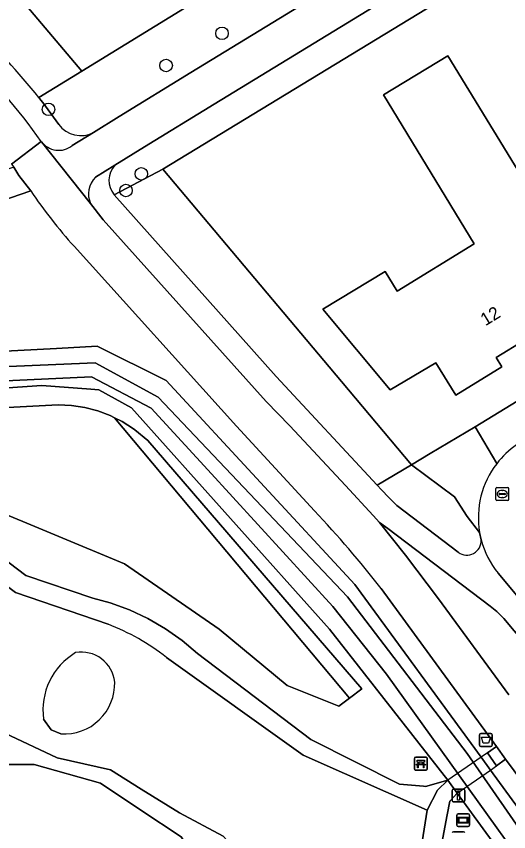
# Model space of a CAD drawing. Extents: x 157320 to 158835, y 386650 to 388491.
# Drawn here: x 157872.8 to 157911.3, y 387142.3 to 387206 of the extents above; entities that cross this region are included whole.
import ezdxf

# ---------------------------------------------------------------- set-up
doc = ezdxf.new("R2010")
doc.units = 0
for name, color, linetype in [('IMGEO_Afsluitpaal', 7, 'Continuous'), ('IMGEO_Afvalbak', 7, 'Continuous'), ('IMGEO_Bank', 7, 'Continuous'), ('IMGEO_Boom', 7, 'Continuous'), ('IMGEO_Dek', 7, 'Continuous'), ('IMGEO_Erf', 7, 'Continuous'), ('IMGEO_Fietspad_gesloten', 7, 'Continuous'), ('IMGEO_Groenvoorziening', 7, 'Continuous'), ('IMGEO_Informatiebord', 7, 'Continuous'), ('IMGEO_Meer_plas_ven_vijver', 7, 'Continuous'), ('IMGEO_Oever', 7, 'Continuous'), ('IMGEO_Pand', 7, 'Continuous'), ('IMGEO_Pand_nummerreeks', 7, 'Continuous'), ('IMGEO_Rijbaan_lokaal_gesloten', 7, 'Continuous'), ('IMGEO_Rioolput', 7, 'Continuous'), ('IMGEO_Voetpad_halfverhard', 7, 'Continuous'), ('IMGEO_Voetpad_onverhard', 7, 'Continuous'), ('IMGEO_Voetpad_open', 7, 'Continuous'), ('IMGEO_Waterloop', 7, 'Continuous')]:
    doc.layers.add(name, color=color, linetype=linetype)

msp = doc.modelspace()

# ---------------------------------------------------------------- linework, layer by layer
at = {"layer": 'IMGEO_Afsluitpaal'}
for p, q in [((157906.824, 387144.753), (157906.824, 387145.553)), ((157906.824, 387145.553), (157906.824, 387144.753)), ((157906.924, 387145.653), (157907.714, 387145.653)), ((157907.714, 387145.653), (157906.924, 387145.653)), ((157907.814, 387145.553), (157907.814, 387144.753)), ((157907.814, 387144.753), (157907.814, 387145.553)), ((157907.714, 387144.653), (157906.924, 387144.653)), ((157906.924, 387144.653), (157907.714, 387144.653))]:
    msp.add_line(p, q, dxfattribs=at)
msp.add_lwpolyline([(157907.244, 387145.528), (157907.394, 387145.528), (157907.394, 387144.778), (157907.244, 387144.778), (157907.244, 387145.528)], dxfattribs=at)
for centre, start, end in [((157906.924, 387145.553), 90, 180), ((157906.924, 387145.553), 90, 180), ((157907.714, 387145.553), 0, 90), ((157907.714, 387145.553), 360, 90), ((157906.924, 387144.753), 180, 270), ((157906.924, 387144.753), 180, 270), ((157907.714, 387144.753), 270, 0), ((157907.714, 387144.753), 270, 0)]:
    msp.add_arc(centre, 0.1, start, end, dxfattribs=at)
at = {"layer": 'IMGEO_Afvalbak'}
for p, q in [((157908.976, 387149.09), (157908.976, 387149.89)), ((157908.976, 387149.89), (157908.976, 387149.09)), ((157909.076, 387149.99), (157909.866, 387149.99)), ((157909.866, 387149.99), (157909.076, 387149.99)), ((157909.966, 387149.89), (157909.966, 387149.09)), ((157909.966, 387149.09), (157909.966, 387149.89)), ((157909.866, 387148.99), (157909.076, 387148.99)), ((157909.076, 387148.99), (157909.866, 387148.99))]:
    msp.add_line(p, q, dxfattribs=at)
msp.add_lwpolyline([(157909.119, 387149.704), (157909.823, 387149.704), (157909.674, 387149.234), (157909.268, 387149.234), (157909.119, 387149.704)], dxfattribs=at)
for centre, start, end in [((157909.076, 387149.89), 90, 180), ((157909.076, 387149.89), 90, 180), ((157909.866, 387149.89), 0, 90), ((157909.866, 387149.89), 360, 90), ((157909.076, 387149.09), 180, 270), ((157909.076, 387149.09), 180, 270), ((157909.866, 387149.09), 270, 0), ((157909.866, 387149.09), 270, 0)]:
    msp.add_arc(centre, 0.1, start, end, dxfattribs=at)
at = {"layer": 'IMGEO_Bank'}
for p, q in [((157903.88, 387147.214), (157903.88, 387148.055)), ((157903.88, 387148.055), (157903.88, 387147.214)), ((157903.955, 387148.139), (157904.796, 387148.139)), ((157904.796, 387148.139), (157903.955, 387148.139)), ((157904.88, 387148.064), (157904.88, 387147.223)), ((157904.88, 387147.223), (157904.88, 387148.064)), ((157904.577, 387147.537), (157904.184, 387147.537)), ((157904.189, 387147.645), (157904.189, 387147.751)), ((157904.233, 387147.751), (157904.233, 387147.645)), ((157904.521, 387147.757), (157904.239, 387147.757)), ((157904.239, 387147.639), (157904.521, 387147.639)), ((157904.527, 387147.645), (157904.527, 387147.751)), ((157904.571, 387147.751), (157904.571, 387147.645)), ((157904.805, 387147.139), (157903.964, 387147.139)), ((157903.964, 387147.139), (157904.805, 387147.139))]:
    msp.add_line(p, q, dxfattribs=at)
for points in [[(157904.183, 387147.757), (157904.097, 387147.757), (157904.097, 387147.918), (157904.66, 387147.918), (157904.66, 387147.757), (157904.577, 387147.757)], [(157904.127, 387147.537), (157903.985, 387147.537), (157904.097, 387147.639), (157904.183, 387147.639)], [(157904.177, 387147.53), (157904.177, 387147.323), (157904.134, 387147.323), (157904.134, 387147.53)], [(157904.577, 387147.639), (157904.66, 387147.639), (157904.772, 387147.537), (157904.633, 387147.537)], [(157904.627, 387147.53), (157904.627, 387147.323), (157904.583, 387147.323), (157904.583, 387147.53)]]:
    msp.add_lwpolyline(points, dxfattribs=at)
for centre, radius, start, end in [((157903.958, 387148.061), 0.0779, 92.4484, 184.28452), ((157903.958, 387148.061), 0.0779, 92.4484, 184.28452), ((157904.802, 387148.061), 0.0779, 2.4484, 94.28452), ((157904.802, 387148.061), 0.0779, 2.4484, 94.28452), ((157903.958, 387147.217), 0.0779, 182.4484, 274.28452), ((157903.958, 387147.217), 0.0779, 182.4484, 274.28452), ((157904.127, 387147.53), 0.00671, 2.89567, 87.10433), ((157904.184, 387147.53), 0.00671, 92.89567, 177.10433), ((157904.182, 387147.75), 0.00671, 2.89567, 87.10433), ((157904.182, 387147.646), 0.00671, 272.89567, 357.10433), ((157904.239, 387147.75), 0.00671, 92.89567, 177.10433), ((157904.239, 387147.646), 0.00671, 182.89567, 267.10433), ((157904.521, 387147.75), 0.00671, 2.89567, 87.10433), ((157904.521, 387147.646), 0.00671, 272.89567, 357.10433), ((157904.578, 387147.75), 0.00671, 92.89567, 177.10433), ((157904.578, 387147.646), 0.00671, 182.89567, 267.10433), ((157904.576, 387147.53), 0.00671, 2.89567, 87.10433), ((157904.633, 387147.53), 0.00671, 92.89567, 177.10433), ((157904.802, 387147.217), 0.0779, 272.4484, 4.28452), ((157904.802, 387147.217), 0.0779, 272.4484, 4.28452)]:
    msp.add_arc(centre, radius, start, end, dxfattribs=at)
at = {"layer": 'IMGEO_Boom'}
for centre in [(157888.853, 387204.707), (157884.478, 387202.199), (157875.294, 387198.769), (157882.539, 387193.734), (157881.341, 387192.424)]:
    msp.add_circle(centre, 0.489, dxfattribs=at)
at = {"layer": 'IMGEO_Dek'}
msp.add_lwpolyline([(157909.83, 387147.134), (157910.309, 387147.467), (157909.591, 387148.487), (157909.092, 387148.143), (157906.499, 387146.353), (157907.232, 387145.326)], close=True, dxfattribs=at)
at = {"layer": 'IMGEO_Erf'}
for points in [[(157950.415, 387199.43), (157953.857, 387201.533), (157965.907, 387209.089), (157970.265, 387211.754), (157970.905, 387211.979), (157956.899, 387238.352), (157921.43, 387216.751), (157923.078, 387214.05), (157920.565, 387212.517), (157918.916, 387215.22), (157884.229, 387194.094), (157898.176, 387177.492), (157903.649, 387170.993), (157905.112, 387171.866), (157908.629, 387173.965), (157912.855, 387176.528), (157913.818, 387177.012), (157921.757, 387182.016), (157925.368, 387184.224)], [(157916.321, 387182.063), (157912.933, 387179.992), (157912.485, 387180.726), (157910.267, 387179.37), (157910.715, 387178.636), (157907.114, 387176.434), (157905.546, 387178.967), (157902, 387176.841), (157896.732, 387183.142), (157901.589, 387186.09), (157902.529, 387184.558), (157908.555, 387188.257), (157901.477, 387199.899), (157906.507, 387202.953), (157916.901, 387185.903), (157914.775, 387184.614)]]:
    msp.add_lwpolyline(points, close=True, dxfattribs=at)
msp.add_lwpolyline([(157861.953, 387220.58), (157877.89, 387201.744), (157890.498, 387209.505)], dxfattribs=at)
at = {"layer": 'IMGEO_Fietspad_gesloten'}
for points in [[(157952.065, 387241.607), (157942.893, 387236.111), (157886.408, 387201.658), (157880.821, 387198.207), (157878.807, 387196.963), (157877.15, 387195.94)], [(157878.953, 387193.465), (157880.477, 387194.404), (157882.791, 387195.829), (157888.239, 387199.184), (157943.866, 387233.145)], [(157911.252, 387153.028), (157905.762, 387160.526), (157903.193, 387163.928), (157901.149, 387166.477), (157900.653, 387167.019), (157898.507, 387169.378), (157894.159, 387174.032), (157892.311, 387175.938), (157879.562, 387190.147), (157878.581, 387191.399), (157874.746, 387196.225), (157874.729, 387196.267), (157872.389, 387194.483), (157872.569, 387194.246), (157872.97, 387193.612), (157873.897, 387192.402)], [(157872.389, 387194.483), (157874.729, 387196.267)], [(157874.729, 387196.267), (157874.746, 387196.225), (157878.581, 387191.399)], [(157877.294, 387188.065), (157889.992, 387174.02), (157896.068, 387167.393)], [(157901.292, 387161.32), (157910.286, 387148.989), (157911.013, 387147.992), (157912.351, 387146.158), (157923.551, 387130.435)]]:
    msp.add_lwpolyline(points, dxfattribs=at)
for centre, radius, start, end in [((157825.909, 387161.062), 60.19, 35.79656, 44.53603), ((157876.093, 387197.241), 1.676, 215.53624, 309.07919), ((157880.252, 387192.165), 1.838, 134.97075, 204.61486), ((157906.627, 387214.539), 39.513, 214.07278, 222.0676), ((157835.864, 387110.322), 82.956, 37.93465, 43.46965)]:
    msp.add_arc(centre, radius, start, end, dxfattribs=at)
at = {"layer": 'IMGEO_Groenvoorziening'}
for points in [[(157955.899, 387248.147), (157955.818, 387250), (157955.766, 387251.171), (157954.197, 387264.013), (157948.59, 387302.603), (157944.636, 387326.919), (157943.661, 387326.684), (157941.835, 387326.245), (157945.015, 387300.726), (157951.673, 387247.165), (157896.648, 387213.292), (157893.894, 387211.596), (157893.288, 387211.223), (157890.498, 387209.505), (157877.89, 387201.744), (157874.54, 387199.682), (157874.696, 387199.489), (157874.851, 387199.296), (157876.087, 387197.587)], [(157956.336, 387240.493), (157955.812, 387240.184), (157943.866, 387233.145), (157888.239, 387199.184), (157882.791, 387195.829), (157880.477, 387194.404)], [(157878.807, 387196.963), (157880.821, 387198.207), (157886.408, 387201.658), (157942.893, 387236.111)], [(157874.54, 387199.682), (157877.89, 387201.744), (157861.953, 387220.58), (157875.823, 387229.427), (157874.339, 387231.716), (157865.987, 387226.537)], [(157880.42, 387192.099), (157884.229, 387194.094), (157918.916, 387215.22)], [(157873.897, 387192.402), (157867.456, 387190.185)], [(157896.068, 387167.393), (157889.992, 387174.02), (157877.294, 387188.065)], [(157853.711, 387178.93), (157875.918, 387180.088), (157879.082, 387180.253), (157884.495, 387177.58), (157899.23, 387161.641), (157909.092, 387148.143), (157909.83, 387147.134), (157926.137, 387124.816), (157935.276, 387114.872), (157939.605, 387108.739), (157942.777, 387100.684), (157942.53, 387100.602), (157941.129, 387100.135), (157939.216, 387099.497), (157935.894, 387108.446), (157934.2, 387110.542), (157934.058, 387110.717), (157931.691, 387100.444), (157937.567, 387098.44)], [(157864.388, 387169.259), (157873.51, 387162.344), (157878.76, 387160.561), (157880.11, 387160.198), (157881.607, 387159.657), (157883.05, 387158.985), (157884.428, 387158.186), (157885.728, 387157.268), (157886.941, 387156.237), (157895.795, 387149.523), (157902.714, 387146.049), (157904.595, 387145.869), (157904.749, 387145.854), (157906.499, 387146.353), (157897.254, 387158.154), (157881.768, 387175.438), (157879.214, 387176.849), (157878.591, 387176.898), (157874.762, 387177.196), (157853.91, 387175.758)], [(157911.864, 387172.558), (157914.319, 387174.088), (157912.855, 387176.528), (157908.629, 387173.965), (157910.312, 387171.082)], [(157903.649, 387170.993), (157900.978, 387169.399), (157901.318, 387169.033), (157901.878, 387168.435), (157902.517, 387167.813), (157907.309, 387164.159)], [(157909.104, 387165.124), (157908.98, 387165.708), (157908.001, 387166.947), (157907.016, 387168.48), (157903.649, 387170.993)], [(157879.941, 387158.535), (157872.717, 387161.011), (157862.833, 387168.461)], [(157913.34, 387152.705), (157914.047, 387153.19), (157915.044, 387154.017), (157910.876, 387158.99), (157910.33, 387159.541), (157909.797, 387159.948), (157901.8, 387166.013), (157901.149, 387166.477), (157903.193, 387163.928), (157905.762, 387160.526), (157911.252, 387153.028)], [(157923.551, 387130.435), (157912.351, 387146.158), (157911.013, 387147.992), (157910.309, 387147.467), (157909.591, 387148.487), (157910.286, 387148.989), (157901.292, 387161.32)], [(157903.933, 387132.164), (157903.866, 387137.579), (157904.88, 387143.994), (157895.186, 387148.297), (157884.499, 387155.943)], [(157876.265, 387149.963), (157875.494, 387150.284), (157874.908, 387151.111)], [(157871.868, 387150.031), (157875.959, 387148.107), (157880.131, 387147.155), (157882.541, 387145.659), (157885.533, 387143.801), (157888.931, 387141.971), (157890.369, 387140.402), (157891.719, 387136.961), (157892.634, 387133.257), (157892.939, 387129.424), (157892.721, 387125.851), (157891.894, 387122.671), (157890.064, 387119.534), (157886.991, 387116.889), (157882.718, 387113.634), (157885.309, 387108.265), (157883.968, 387105.295), (157881.05, 387104.416)], [(157912.307, 387106.719), (157931.691, 387100.444), (157934.058, 387110.717), (157931.526, 387113.85), (157930.301, 387115.195), (157924.711, 387121.329), (157921.729, 387125.423), (157907.232, 387145.326), (157906.652, 387144.701), (157906.452, 387143.652), (157905.423, 387138.254), (157906.162, 387131.319)]]:
    msp.add_lwpolyline(points, dxfattribs=at)
for points in [[(157898.176, 387177.492), (157884.229, 387194.094), (157880.42, 387192.099), (157893.079, 387177.901), (157900.978, 387169.399), (157903.649, 387170.993)], [(157898.817, 387152.763), (157880.455, 387174.674), (157880.116, 387174.843), (157879.138, 387175.209), (157878.128, 387175.47), (157877.095, 387175.625), (157876.052, 387175.671), (157864.106, 387175.047), (157863.383, 387173.162), (157870.324, 387167.796), (157881.217, 387163.242), (157888.639, 387158.16), (157893.945, 387153.751), (157897.975, 387152.124)], [(157893.945, 387153.751), (157888.639, 387158.16), (157881.217, 387163.242), (157870.324, 387167.796), (157863.383, 387173.162), (157864.106, 387175.047), (157876.052, 387175.671), (157877.095, 387175.625), (157878.128, 387175.47), (157879.138, 387175.209), (157880.116, 387174.843), (157880.455, 387174.674), (157881.05, 387174.377), (157881.93, 387173.815), (157882.038, 387173.738), (157883.052, 387172.884), (157899.769, 387153.484), (157898.817, 387152.763), (157897.975, 387152.124)], [(157898.817, 387152.763), (157899.769, 387153.484), (157883.052, 387172.884), (157882.038, 387173.738), (157881.93, 387173.815), (157881.05, 387174.377), (157880.455, 387174.674)]]:
    msp.add_lwpolyline(points, close=True, dxfattribs=at)
for centre, radius, start, end in [((157813.546, 387150.183), 78.552, 39.06072, 44.63027), ((157877.805, 387198.833), 2.122, 215.96716, 298.19134), ((157881.748, 387193.219), 1.737, 137.00963, 220.15723), ((157906.627, 387214.539), 39.513, 214.07278, 222.0676), ((157915.834, 387166.829), 6.97, 124.72419, 142.40028), ((157835.864, 387110.322), 82.956, 37.93465, 43.46965), ((157907.978, 387165.067), 1.128, 233.63578, 2.88957), ((157873.589, 387142.061), 17.657, 51.83533, 68.91345), ((157880.063, 387151.836), 5.206, 120.66753, 188.00464), ((157877.875, 387153.756), 2.6, 5.82619, 100.35001), ((157876.517, 387153.902), 3.947, 266.3405, 1.71604)]:
    msp.add_arc(centre, radius, start, end, dxfattribs=at)
at = {"layer": 'IMGEO_Informatiebord'}
for p, q in [((157907.193, 387142.823), (157907.193, 387143.623)), ((157907.193, 387143.623), (157907.193, 387142.823)), ((157907.293, 387143.723), (157908.083, 387143.723)), ((157908.083, 387143.723), (157907.293, 387143.723)), ((157908.183, 387143.623), (157908.183, 387142.823)), ((157908.183, 387142.823), (157908.183, 387143.623)), ((157908.083, 387142.723), (157907.293, 387142.723)), ((157907.293, 387142.723), (157908.083, 387142.723)), ((157906.941, 387142.325), (157907.731, 387142.325)), ((157907.731, 387142.325), (157906.941, 387142.325))]:
    msp.add_line(p, q, dxfattribs=at)
for points in [[(157907.294, 387143.455), (157908.082, 387143.455), (157908.082, 387142.991), (157907.294, 387142.991), (157907.294, 387143.455)], [(157907.359, 387143.39), (157907.359, 387143.056), (157908.017, 387143.056), (157908.017, 387143.39), (157907.359, 387143.39)]]:
    msp.add_lwpolyline(points, dxfattribs=at)
for centre, start, end in [((157907.293, 387143.623), 90, 180), ((157907.293, 387143.623), 90, 180), ((157908.083, 387143.623), 0, 90), ((157908.083, 387143.623), 360, 90), ((157907.293, 387142.823), 180, 270), ((157907.293, 387142.823), 180, 270), ((157908.083, 387142.823), 270, 0), ((157908.083, 387142.823), 270, 0), ((157906.941, 387142.225), 90, 180), ((157906.941, 387142.225), 90, 180), ((157907.731, 387142.225), 0, 90), ((157907.731, 387142.225), 360, 90)]:
    msp.add_arc(centre, 0.1, start, end, dxfattribs=at)
at = {"layer": 'IMGEO_Meer_plas_ven_vijver'}
for points in [[(157874.908, 387151.111), (157875.494, 387150.284), (157876.265, 387149.963)], [(157871.028, 387108.592), (157876.931, 387106.732), (157881.216, 387106.651), (157880.165, 387110.21), (157878.467, 387113.041), (157880.489, 387115.629), (157884.774, 387118.622), (157888.168, 387120.992), (157888.655, 387125.82), (157888.998, 387129.216), (157890.272, 387131.887), (157888.817, 387135.85), (157887.641, 387139.053), (157885.664, 387141.916), (157882.51, 387144.019), (157879.357, 387146.122), (157874.182, 387147.578), (157868.908, 387147.578)]]:
    msp.add_lwpolyline(points, dxfattribs=at)
for centre, radius, start, end in [((157880.063, 387151.836), 5.206, 120.66753, 188.00464), ((157877.875, 387153.756), 2.6, 5.82619, 100.35001), ((157876.517, 387153.902), 3.947, 266.3405, 1.71604)]:
    msp.add_arc(centre, radius, start, end, dxfattribs=at)
at = {"layer": 'IMGEO_Oever'}
for points in [[(157926.137, 387124.816), (157909.83, 387147.134), (157909.092, 387148.143), (157899.23, 387161.641), (157884.495, 387177.58), (157879.082, 387180.253), (157875.918, 387180.088), (157853.711, 387178.93)], [(157853.91, 387175.758), (157874.762, 387177.196), (157878.591, 387176.898), (157879.214, 387176.849), (157881.768, 387175.438), (157897.254, 387158.154), (157906.499, 387146.353), (157907.232, 387145.326), (157921.729, 387125.423)], [(157875.959, 387148.107), (157871.868, 387150.031)], [(157881.05, 387104.416), (157883.968, 387105.295), (157885.309, 387108.265), (157882.718, 387113.634), (157886.991, 387116.889), (157890.064, 387119.534), (157891.894, 387122.671), (157892.721, 387125.851), (157892.939, 387129.424), (157892.634, 387133.257), (157891.719, 387136.961), (157890.369, 387140.402), (157888.931, 387141.971), (157885.533, 387143.801), (157882.541, 387145.659), (157880.131, 387147.155), (157875.959, 387148.107)], [(157868.908, 387147.578), (157874.182, 387147.578), (157879.357, 387146.122), (157882.51, 387144.019), (157885.664, 387141.916), (157887.641, 387139.053), (157888.817, 387135.85), (157890.272, 387131.887), (157888.998, 387129.216), (157888.655, 387125.82), (157888.168, 387120.992), (157884.774, 387118.622), (157880.489, 387115.629), (157878.467, 387113.041), (157880.165, 387110.21), (157881.216, 387106.651), (157876.931, 387106.732), (157871.028, 387108.592)]]:
    msp.add_lwpolyline(points, dxfattribs=at)
msp.add_lwpolyline([(157855.697, 387176.787), (157855.581, 387177.984), (157878.947, 387178.95), (157883.851, 387176.285), (157898.662, 387160.682), (157908.008, 387148.44), (157914.496, 387139.094), (157925.6, 387123.858), (157930.601, 387118.278), (157934.424, 387114.087), (157938.962, 387108.217), (157941.607, 387101.092), (157940.488, 387100.667), (157937.939, 387107.483), (157934.482, 387112.234), (157919.536, 387129.786), (157901.694, 387154.638), (157897.503, 387159.929), (157887.733, 387170.588), (157883.311, 387175.416), (157878.657, 387177.868)], close=True, dxfattribs=at)
at = {"layer": 'IMGEO_Pand'}
msp.add_lwpolyline([(157910.715, 387178.636), (157910.267, 387179.37), (157912.485, 387180.726), (157912.933, 387179.992), (157916.321, 387182.063), (157914.775, 387184.614), (157916.901, 387185.903), (157906.507, 387202.953), (157901.477, 387199.899), (157908.555, 387188.257), (157902.529, 387184.558), (157901.589, 387186.09), (157896.732, 387183.142), (157902, 387176.841), (157905.546, 387178.967), (157907.114, 387176.434)], close=True, dxfattribs=at)
at = {"layer": 'IMGEO_Rijbaan_lokaal_gesloten'}
for points in [[(157908.98, 387165.708), (157909.104, 387165.124)], [(157910.415, 387162.518), (157916.496, 387155.264), (157916.723, 387155.455), (157918.685, 387153.13), (157918.447, 387152.928), (157930.912, 387137.969)]]:
    msp.add_lwpolyline(points, dxfattribs=at)
for centre, radius, start, end in [((157915.834, 387166.829), 6.97, 124.72419, 142.40028), ((157915.789, 387166.872), 6.908, 142.45522, 189.7032), ((157915.726, 387166.822), 6.836, 194.38583, 219.02534)]:
    msp.add_arc(centre, radius, start, end, dxfattribs=at)
at = {"layer": 'IMGEO_Rioolput'}
for p, q in [((157910.247, 387168.282), (157910.247, 387169.134)), ((157910.322, 387169.208), (157911.174, 387169.208)), ((157910.735, 387168.988), (157910.76, 387168.988)), ((157911.248, 387169.134), (157911.248, 387168.282)), ((157911.174, 387168.208), (157910.322, 387168.208)), ((157910.506, 387168.702), (157910.506, 387168.714)), ((157910.944, 387168.665), (157910.546, 387168.665)), ((157910.549, 387168.751), (157910.947, 387168.751)), ((157910.758, 387168.428), (157910.733, 387168.428)), ((157910.99, 387168.714), (157910.99, 387168.702))]:
    msp.add_line(p, q, dxfattribs=at)
for points in [[(157910.247, 387168.282), (157910.247, 387169.134)], [(157910.322, 387169.208), (157911.174, 387169.208)], [(157911.248, 387169.134), (157911.248, 387168.282)], [(157911.174, 387168.208), (157910.322, 387168.208)]]:
    msp.add_lwpolyline(points, dxfattribs=at)
for centre, radius, start, end in [((157910.324, 387169.132), 0.0765, 91.55205, 178.44795), ((157910.324, 387169.132), 0.0765, 91.55205, 178.44795), ((157911.172, 387169.132), 0.0765, 1.55205, 88.44795), ((157911.172, 387169.132), 0.0765, 1.55205, 88.44795), ((157910.324, 387168.284), 0.0765, 181.55205, 268.44795), ((157910.324, 387168.284), 0.0765, 181.55205, 268.44795), ((157910.546, 387168.711), 0.0403, 85.87752, 175.75265), ((157910.543, 387168.701), 0.0366, 178.93798, 274.71019), ((157910.947, 387168.708), 0.043, 264.86636, 352.45326), ((157910.951, 387168.713), 0.0386, 1.73085, 96.63898), ((157911.172, 387168.284), 0.0765, 271.55205, 358.44795), ((157911.172, 387168.284), 0.0765, 271.55205, 358.44795)]:
    msp.add_arc(centre, radius, start, end, dxfattribs=at)
for centre, major_axis, ratio, start_param, end_param in [((157910.734, 387168.708), (-0.387, 0.002), 0.722429, 4.712389, 7.853982), ((157910.759, 387168.708), (-0.39, 0.002), 0.717154, 1.570796, 4.712389)]:
    msp.add_ellipse(centre, major_axis=major_axis, ratio=ratio, start_param=start_param, end_param=end_param, dxfattribs=at)
at = {"layer": 'IMGEO_Voetpad_halfverhard'}
for points in [[(157876.087, 387197.587), (157874.851, 387199.296), (157874.696, 387199.489), (157874.54, 387199.682)], [(157877.15, 387195.94), (157878.807, 387196.963)], [(157880.477, 387194.404), (157878.953, 387193.465)], [(157867.456, 387190.185), (157873.897, 387192.402), (157872.97, 387193.612), (157872.569, 387194.246), (157865.948, 387191.985), (157857.166, 387188.986), (157856.73, 387188.81), (157854.071, 387187.711), (157838.497, 387182.513), (157825.72, 387178.978), (157823.432, 387177.886), (157820.684, 387175.007), (157820.649, 387175.008)], [(157907.309, 387164.159), (157902.517, 387167.813), (157901.878, 387168.435), (157901.318, 387169.033), (157900.978, 387169.399), (157893.079, 387177.901), (157880.42, 387192.099)], [(157878.581, 387191.399), (157879.562, 387190.147), (157892.311, 387175.938), (157894.159, 387174.032), (157898.507, 387169.378), (157900.653, 387167.019), (157901.149, 387166.477), (157901.8, 387166.013), (157909.797, 387159.948), (157910.33, 387159.541), (157910.876, 387158.99), (157915.044, 387154.017), (157915.169, 387154.121), (157916.496, 387155.264), (157910.415, 387162.518)]]:
    msp.add_lwpolyline(points, dxfattribs=at)
for centre, radius, start, end in [((157813.546, 387150.183), 78.552, 39.06072, 44.63027), ((157825.909, 387161.062), 60.19, 35.79656, 44.53603), ((157877.805, 387198.833), 2.122, 215.96716, 298.19134), ((157876.093, 387197.241), 1.676, 215.53624, 309.07919), ((157881.748, 387193.219), 1.737, 137.00963, 220.15723), ((157880.252, 387192.165), 1.838, 134.97075, 204.61486), ((157907.978, 387165.067), 1.128, 233.63578, 2.88957), ((157915.726, 387166.822), 6.836, 194.38583, 219.02534)]:
    msp.add_arc(centre, radius, start, end, dxfattribs=at)
at = {"layer": 'IMGEO_Voetpad_onverhard'}
for points in [[(157884.499, 387155.943), (157895.186, 387148.297), (157904.88, 387143.994), (157905.678, 387145.562), (157906.499, 387146.353), (157904.749, 387145.854), (157904.595, 387145.869), (157902.714, 387146.049), (157895.795, 387149.523), (157886.941, 387156.237), (157885.728, 387157.268), (157884.428, 387158.186), (157883.05, 387158.985), (157881.607, 387159.657), (157880.11, 387160.198), (157878.76, 387160.561), (157873.51, 387162.344), (157864.388, 387169.259), (157862.501, 387170.551), (157860.507, 387171.67), (157858.42, 387172.606), (157856.723, 387173.21)], [(157862.833, 387168.461), (157872.717, 387161.011), (157879.941, 387158.535)], [(157906.162, 387131.319), (157905.423, 387138.254), (157906.452, 387143.652), (157906.652, 387144.701), (157907.232, 387145.326), (157906.499, 387146.353), (157905.678, 387145.562), (157904.88, 387143.994), (157903.866, 387137.579), (157903.933, 387132.164)]]:
    msp.add_lwpolyline(points, dxfattribs=at)
msp.add_arc((157873.589, 387142.061), 17.657, 51.83533, 68.91345, dxfattribs=at)
at = {"layer": 'IMGEO_Voetpad_open'}
msp.add_lwpolyline([(157910.312, 387171.082), (157908.629, 387173.965), (157905.112, 387171.866), (157903.649, 387170.993), (157907.016, 387168.48), (157908.001, 387166.947), (157908.98, 387165.708)], dxfattribs=at)
for points in [[(157909.83, 387147.134), (157910.309, 387147.467), (157909.591, 387148.487), (157909.092, 387148.143), (157906.499, 387146.353), (157907.232, 387145.326)], [(157909.591, 387148.487), (157910.309, 387147.467), (157911.013, 387147.992), (157910.286, 387148.989)]]:
    msp.add_lwpolyline(points, close=True, dxfattribs=at)
msp.add_arc((157915.789, 387166.872), 6.908, 142.45522, 189.7032, dxfattribs=at)
at = {"layer": 'IMGEO_Waterloop'}
msp.add_lwpolyline([(157855.697, 387176.787), (157878.657, 387177.868), (157883.311, 387175.416), (157887.733, 387170.588), (157897.503, 387159.929), (157901.694, 387154.638), (157919.536, 387129.786), (157934.482, 387112.234), (157937.939, 387107.483), (157940.488, 387100.667), (157941.607, 387101.092), (157938.962, 387108.217), (157934.424, 387114.087), (157930.601, 387118.278), (157925.6, 387123.858), (157914.496, 387139.094), (157908.008, 387148.44), (157898.662, 387160.682), (157883.851, 387176.285), (157878.947, 387178.95), (157855.581, 387177.984)], close=True, dxfattribs=at)

# ---------------------------------------------------------------- texts
at = {"layer": 'IMGEO_Pand_nummerreeks'}
msp.add_text('12', height=1, rotation=31.43819, dxfattribs=at).set_placement((157909.431, 387181.813))

doc.saveas('drawing.dxf')
